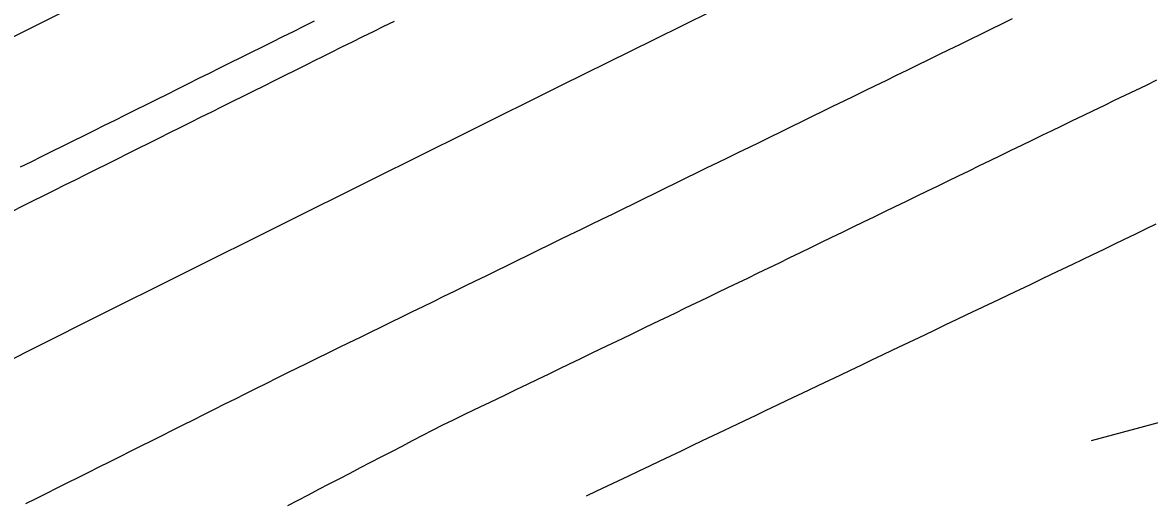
# Model space of a CAD drawing. Extents: x 1901471 to 1963503, y 756461 to 799997.
# Drawn here: x 1928810.1 to 1928906.3, y 772677.3 to 772718.1 of the extents above; entities that cross this region are included whole.
import ezdxf

# ---------------------------------------------------------------- set-up
doc = ezdxf.new("R2010")
doc.units = 0
for name, color, linetype in [('RD_EX_Fence_Other', 7, 'Continuous'), ('RD_EX_GuardRail', 7, 'Continuous'), ('RD_EX_H2O', 7, 'Continuous'), ('RD_EX_Road', 7, 'Continuous'), ('RD_HC_Cl', 7, 'Continuous')]:
    doc.layers.add(name, color=color, linetype=linetype)

msp = doc.modelspace()

# ---------------------------------------------------------------- linework, layer by layer
at = {"layer": 'RD_EX_Fence_Other'}
msp.add_lwpolyline([(1928917.87, 772770.09), (1928867.58, 772745.7), (1928819.7, 772722.09), (1928769.62, 772697.1), (1928720.17, 772672.48), (1928670.24, 772646.66), (1928620.65, 772620.52), (1928563.65, 772590.34), (1928513.62, 772563.01), (1928468.74, 772538.96), (1928433.42, 772519.49), (1928395.84, 772498.25), (1928359.58, 772477.65), (1928320.9, 772456.31), (1928299.49, 772447.1), (1928277.55, 772438.33)], dxfattribs=at)
at = {"layer": 'RD_EX_GuardRail'}
msp.add_lwpolyline([(1929474.41, 772727.1), (1929451.68, 772728.36), (1929414.45, 772730.43), (1929363.47, 772732.92), (1929302.7, 772734.83), (1929256.4, 772734.53), (1929220.15, 772733.36), (1929183.59, 772730.94), (1929148.14, 772728.16), (1929110.76, 772724.01), (1929078.24, 772720), (1929049.58, 772715.78), (1929018.26, 772709.47), (1928983.73, 772702.41), (1928948.59, 772694.52), (1928918.73, 772687.07), (1928901.27, 772682.37)], dxfattribs=at)
at = {"layer": 'RD_EX_H2O'}
msp.add_lwpolyline([(1928858.2, 772677.65), (1928859.1, 772678.08), (1928860, 772678.51), (1928860.9, 772678.94), (1928861.81, 772679.37), (1928862.71, 772679.8), (1928863.61, 772680.23), (1928864.51, 772680.66), (1928865.42, 772681.09), (1928866.32, 772681.52), (1928867.22, 772681.95), (1928868.12, 772682.38), (1928869.02, 772682.81), (1928869.93, 772683.24), (1928871.73, 772684.11), (1928872.63, 772684.54), (1928873.54, 772684.97), (1928874.44, 772685.4), (1928875.34, 772685.83), (1928876.24, 772686.26), (1928877.15, 772686.69), (1928878.05, 772687.12), (1928878.95, 772687.55), (1928879.85, 772687.98), (1928880.75, 772688.41), (1928881.66, 772688.84), (1928882.56, 772689.27), (1928883.46, 772689.7), (1928884.36, 772690.13), (1928885.27, 772690.56), (1928886.17, 772690.99), (1928887.07, 772691.42), (1928887.97, 772691.85), (1928888.88, 772692.29), (1928889.78, 772692.72), (1928890.68, 772693.15), (1928891.58, 772693.58), (1928892.48, 772694.01), (1928893.39, 772694.44), (1928894.29, 772694.87), (1928895.19, 772695.3), (1928896.09, 772695.73), (1928897, 772696.16), (1928897.9, 772696.59), (1928898.8, 772697.02), (1928899.7, 772697.45), (1928900.53, 772697.85), (1928901.43, 772698.28), (1928902.33, 772698.72), (1928903.23, 772699.15), (1928904.13, 772699.59), (1928905.03, 772700.02), (1928905.93, 772700.46), (1928906.83, 772700.89)], dxfattribs=at)
at = {"layer": 'RD_EX_Road'}
for points in [[(1928894.53, 772718.4), (1928893.63, 772717.96), (1928892.74, 772717.52), (1928891.84, 772717.08), (1928890.94, 772716.64), (1928890.04, 772716.2), (1928889.14, 772715.77), (1928888.24, 772715.33), (1928887.35, 772714.89), (1928886.45, 772714.45), (1928885.55, 772714.01), (1928884.65, 772713.57), (1928883.75, 772713.13), (1928882.85, 772712.69), (1928881.96, 772712.25), (1928881.06, 772711.81), (1928880.16, 772711.37), (1928879.26, 772710.94), (1928878.36, 772710.5), (1928877.47, 772710.06), (1928876.57, 772709.62), (1928875.67, 772709.18), (1928874.77, 772708.74), (1928873.87, 772708.3), (1928872.97, 772707.86), (1928872.08, 772707.42), (1928871.18, 772706.98), (1928870.28, 772706.54), (1928869.38, 772706.1), (1928868.48, 772705.67), (1928867.58, 772705.23), (1928866.69, 772704.79), (1928865.79, 772704.35), (1928864.89, 772703.91), (1928863.99, 772703.47), (1928863.09, 772703.03), (1928862.19, 772702.59), (1928861.3, 772702.15), (1928860.4, 772701.71), (1928859.5, 772701.27), (1928858.6, 772700.83), (1928857.7, 772700.4), (1928856.8, 772699.96), (1928855.91, 772699.52), (1928855.01, 772699.08), (1928854.11, 772698.64), (1928853.21, 772698.2), (1928852.31, 772697.76), (1928851.41, 772697.32), (1928850.52, 772696.88), (1928849.62, 772696.44), (1928848.72, 772696), (1928847.82, 772695.57), (1928846.92, 772695.13), (1928846.02, 772694.69), (1928845.13, 772694.25), (1928844.23, 772693.81), (1928843.33, 772693.37), (1928842.43, 772692.93), (1928841.53, 772692.49), (1928840.64, 772692.05), (1928839.74, 772691.61), (1928838.84, 772691.17), (1928837.94, 772690.73), (1928837.04, 772690.3), (1928836.14, 772689.86), (1928835.25, 772689.42), (1928834.35, 772688.98), (1928833.45, 772688.54), (1928832.69, 772688.17), (1928831.79, 772687.72), (1928830.9, 772687.27), (1928830.01, 772686.82), (1928829.11, 772686.37), (1928828.22, 772685.93), (1928827.32, 772685.48), (1928826.43, 772685.03), (1928825.54, 772684.58), (1928824.64, 772684.14), (1928823.75, 772683.69), (1928822.85, 772683.24), (1928821.96, 772682.79), (1928821.07, 772682.34), (1928820.17, 772681.9), (1928819.28, 772681.45), (1928818.39, 772681), (1928817.49, 772680.55), (1928816.6, 772680.1), (1928815.7, 772679.66), (1928814.81, 772679.21), (1928813.92, 772678.76), (1928813.02, 772678.31), (1928812.13, 772677.86), (1928811.23, 772677.42), (1928810.34, 772676.97)], [(1928809.23, 772701.99), (1928810.12, 772702.44), (1928811.02, 772702.89), (1928811.91, 772703.33), (1928812.81, 772703.78), (1928813.7, 772704.22), (1928814.6, 772704.67), (1928815.49, 772705.12), (1928816.39, 772705.56), (1928817.28, 772706.01), (1928818.18, 772706.46), (1928819.07, 772706.9), (1928819.97, 772707.35), (1928820.86, 772707.79), (1928821.76, 772708.24), (1928822.65, 772708.69), (1928823.54, 772709.13), (1928824.44, 772709.58), (1928825.33, 772710.03), (1928826.23, 772710.47), (1928827.12, 772710.92), (1928828.02, 772711.37), (1928828.91, 772711.81), (1928829.81, 772712.26), (1928830.7, 772712.7), (1928831.6, 772713.15), (1928832.49, 772713.6), (1928833.39, 772714.04), (1928834.28, 772714.49), (1928835.18, 772714.94), (1928835.55, 772715.12), (1928836.44, 772715.56), (1928837.34, 772716.01), (1928838.24, 772716.45), (1928839.13, 772716.89), (1928840.03, 772717.33), (1928840.93, 772717.78), (1928841.82, 772718.22)], [(1928809.92, 772705.76), (1928810.82, 772706.21), (1928811.71, 772706.65), (1928812.61, 772707.1), (1928813.5, 772707.54), (1928814.4, 772707.99), (1928815.29, 772708.43), (1928816.19, 772708.88), (1928817.08, 772709.32), (1928817.98, 772709.77), (1928818.87, 772710.21), (1928819.77, 772710.66), (1928820.67, 772711.1), (1928821.56, 772711.55), (1928822.46, 772711.99), (1928823.35, 772712.44), (1928824.25, 772712.89), (1928825.14, 772713.33), (1928826.04, 772713.78), (1928826.93, 772714.22), (1928827.83, 772714.67), (1928828.72, 772715.11), (1928829.62, 772715.56), (1928830.51, 772716), (1928831.41, 772716.45), (1928832.3, 772716.89), (1928833.2, 772717.34), (1928834.09, 772717.78), (1928834.99, 772718.23)], [(1928832.72, 772676.84), (1928833.6, 772677.3), (1928834.49, 772677.76), (1928835.38, 772678.22), (1928836.26, 772678.68), (1928837.15, 772679.15), (1928838.04, 772679.61), (1928838.93, 772680.07), (1928839.81, 772680.53), (1928840.7, 772680.99), (1928841.59, 772681.45), (1928842.47, 772681.91), (1928843.36, 772682.38), (1928844.25, 772682.84), (1928845.13, 772683.3), (1928845.96, 772683.73), (1928846.86, 772684.16), (1928847.76, 772684.6), (1928848.66, 772685.03), (1928849.56, 772685.47), (1928850.46, 772685.9), (1928851.36, 772686.33), (1928852.27, 772686.77), (1928853.17, 772687.2), (1928854.07, 772687.64), (1928854.97, 772688.07), (1928855.87, 772688.51), (1928856.77, 772688.94), (1928857.67, 772689.37), (1928858.57, 772689.81), (1928859.47, 772690.24), (1928860.37, 772690.68), (1928861.27, 772691.11), (1928862.17, 772691.54), (1928863.07, 772691.98), (1928863.97, 772692.41), (1928864.87, 772692.85), (1928865.77, 772693.28), (1928866.67, 772693.72), (1928867.57, 772694.15), (1928868.47, 772694.58), (1928869.38, 772695.02), (1928870.28, 772695.45), (1928871.18, 772695.89), (1928871.97, 772696.27), (1928872.87, 772696.7), (1928873.77, 772697.14), (1928874.67, 772697.58), (1928875.56, 772698.01), (1928876.46, 772698.45), (1928877.36, 772698.89), (1928878.26, 772699.32), (1928879.16, 772699.76), (1928880.06, 772700.2), (1928880.96, 772700.63), (1928881.86, 772701.07), (1928882.76, 772701.51), (1928883.66, 772701.94), (1928884.56, 772702.38), (1928885.46, 772702.82), (1928886.36, 772703.26), (1928887.26, 772703.69), (1928888.16, 772704.13), (1928889.06, 772704.57), (1928889.96, 772705), (1928890.86, 772705.44), (1928891.75, 772705.88), (1928892.65, 772706.31), (1928893.55, 772706.75), (1928894.45, 772707.19), (1928895.35, 772707.62), (1928896.25, 772708.06), (1928897.15, 772708.5), (1928897.88, 772708.85), (1928898.78, 772709.28), (1928899.68, 772709.72), (1928900.58, 772710.15), (1928901.48, 772710.59), (1928902.38, 772711.02), (1928903.28, 772711.46), (1928904.19, 772711.89), (1928905.09, 772712.33), (1928905.99, 772712.76), (1928906.89, 772713.19)]]:
    msp.add_lwpolyline(points, dxfattribs=at)
at = {"layer": 'RD_HC_Cl'}
for centre, radius, start, end in [((1933934.019, 762479.741), 11482.379, 112.0131601, 122.8458902), ((1933920.665, 762509.144), 11420.505, 112.014247, 122.8463779), ((1933910.025, 762523.402), 11373.858, 112.013249, 123.5418878)]:
    msp.add_arc(centre, radius, start, end, dxfattribs=at)

doc.saveas('drawing.dxf')
